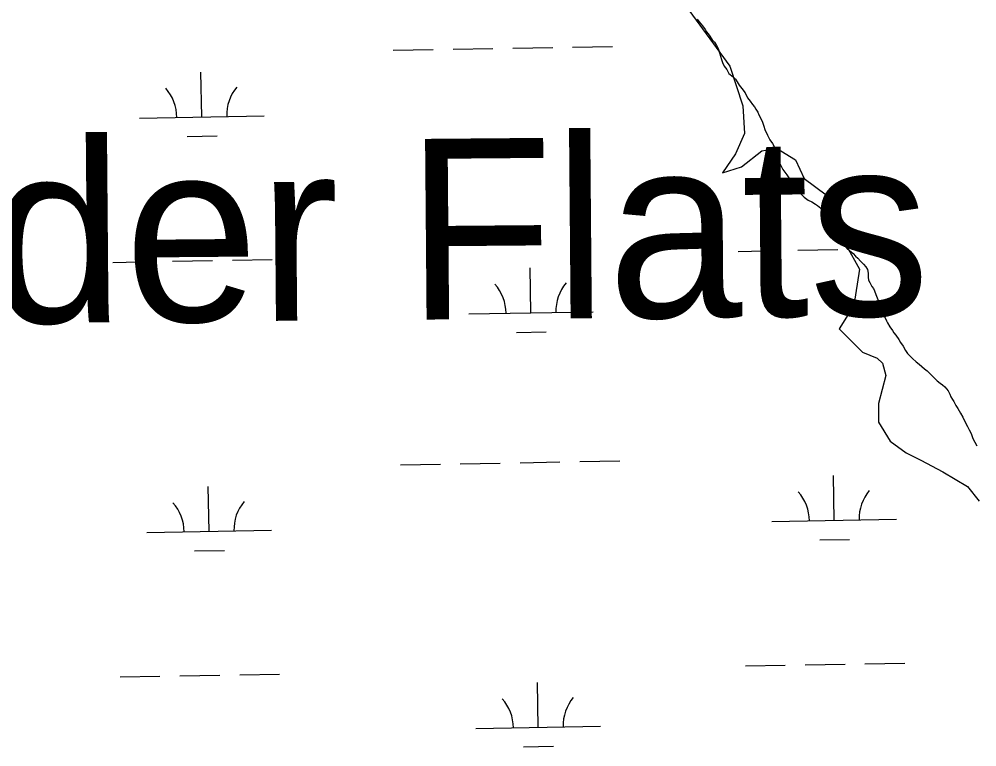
# Model space of a CAD drawing. Extents: x 3903937 to 3942190, y 260677 to 286651.
# Drawn here: x 3924400 to 3925169, y 280316 to 280900 of the extents above; entities that cross this region are included whole.
import ezdxf

# ---------------------------------------------------------------- set-up
doc = ezdxf.new("R2010")
doc.units = 0
for name, color, linetype in [('V-RIVR-EDGE', 7, 'Continuous'), ('V-TOPO-GNAM-IDEN', 7, 'Continuous'), ('V-WETL-SWMP', 7, 'Continuous')]:
    doc.layers.add(name, color=color, linetype=linetype)

msp = doc.modelspace()

# ---------------------------------------------------------------- linework, layer by layer
at = {"layer": 'V-RIVR-EDGE'}
for points in [[(3924935.66, 280910.6), (3924970.79, 280862.59), (3924981.33, 280830.98), (3924982.5, 280808.73), (3924975.47, 280792.34), (3924964.93, 280777.12), (3924980.15, 280781.8), (3924996.55, 280794.68), (3925008.26, 280797.02), (3925023.48, 280787.66), (3925030.5, 280772.44), (3925048.06, 280759.56), (3925055.09, 280741.99), (3925055.09, 280729.11), (3925064.46, 280718.58), (3925074.99, 280699.84), (3925070.31, 280670.57), (3925058.6, 280651.84), (3925077.34, 280633.1), (3925089.04, 280628.42), (3925093.48, 280624.48)], [(3925093.5, 280624.46), (3925096.07, 280614.37), (3925090.22, 280592.12), (3925090.22, 280576.9), (3925099.58, 280561.68), (3925112.46, 280552.31), (3925124.17, 280546.46), (3925141.73, 280537.09), (3925161.64, 280525.38), (3925171.01, 280513.68)]]:
    msp.add_lwpolyline(points, dxfattribs=at)
at = {"layer": 'V-WETL-SWMP'}
for p, q in [((3924944.49, 280900.43), (3924946.3, 280898.4)), ((3924946.3, 280898.4), (3924948.88, 280895.1)), ((3924948.88, 280895.1), (3924950.95, 280892.05)), ((3924950.95, 280892.05), (3924952.24, 280890.27)), ((3924952.24, 280890.27), (3924954.31, 280887.48)), ((3924954.31, 280887.48), (3924956.64, 280883.92)), ((3924956.64, 280883.92), (3924958.44, 280881.89)), ((3924700.67, 280875.43), (3924732.66, 280876)), ((3924748.66, 280876.28), (3924780.65, 280876.84)), ((3924796.65, 280877.12), (3924828.65, 280877.69)), ((3924844.64, 280877.97), (3924876.64, 280878.53)), ((3924958.44, 280881.89), (3924960.25, 280879.35)), ((3924960.25, 280879.35), (3924961.55, 280876.81)), ((3924961.55, 280876.81), (3924962.6, 280873.5)), ((3924962.6, 280873.5), (3924964.18, 280868.15)), ((3924964.18, 280868.15), (3924964.96, 280865.6)), ((3924964.96, 280865.6), (3924966.27, 280862.8)), ((3924966.27, 280862.8), (3924968.33, 280860)), ((3924546.99, 280821.98), (3924546.36, 280857.97)), ((3924968.33, 280860), (3924970.15, 280856.95)), ((3924970.15, 280856.95), (3924973.49, 280854.17)), ((3924973.49, 280854.17), (3924975.29, 280852.4)), ((3924975.29, 280852.4), (3924976.85, 280850.11)), ((3924976.85, 280850.11), (3924978.4, 280847.57)), ((3924978.4, 280847.57), (3924980.47, 280844.78)), ((3924980.47, 280844.78), (3924983.05, 280841.22)), ((3924983.05, 280841.22), (3924985.13, 280837.41)), ((3924985.13, 280837.41), (3924987.19, 280834.61)), ((3924987.19, 280834.61), (3924989, 280832.07)), ((3924989, 280832.07), (3924990.55, 280830.04)), ((3924990.55, 280830.04), (3924991.59, 280828.26)), ((3924497, 280821.1), (3924596.98, 280822.86)), ((3924991.59, 280828.26), (3924993.4, 280825.72)), ((3924993.4, 280825.72), (3924994.18, 280823.69)), ((3924994.18, 280823.69), (3924996, 280820.12)), ((3924996, 280820.12), (3924997.04, 280817.83)), ((3924997.04, 280817.83), (3924998.09, 280814.52)), ((3924998.09, 280814.52), (3924998.88, 280811.97)), ((3924535.26, 280806.34), (3924559.26, 280806.76)), ((3924998.88, 280811.97), (3925000.96, 280807.39)), ((3925000.96, 280807.39), (3925003.04, 280803.58)), ((3925003.04, 280803.58), (3925005.1, 280800.78)), ((3925005.1, 280800.78), (3925006.14, 280798.75)), ((3925006.14, 280798.75), (3925007.72, 280793.65)), ((3925007.72, 280793.65), (3925008.5, 280791.36)), ((3925008.5, 280791.36), (3925009.3, 280788.04)), ((3925009.3, 280788.04), (3925010.08, 280786.01)), ((3925010.08, 280786.01), (3925011.64, 280783.46)), ((3925011.64, 280783.46), (3925013.46, 280779.65)), ((3925013.46, 280779.65), (3925016.56, 280775.59)), ((3925016.56, 280775.59), (3925018.11, 280773.04)), ((3925018.11, 280773.04), (3925019.4, 280771.27)), ((3925019.4, 280771.27), (3925020.44, 280769.23)), ((3925020.44, 280769.23), (3925022.51, 280766.18)), ((3925022.51, 280766.18), (3925025.35, 280762.63)), ((3925025.35, 280762.63), (3925028.96, 280759.08)), ((3925028.96, 280759.08), (3925030.5, 280757.56)), ((3925030.5, 280757.56), (3925033.59, 280755.29)), ((3925033.59, 280755.29), (3925036.67, 280753.78)), ((3925036.67, 280753.78), (3925039.49, 280752.02)), ((3925039.49, 280752.02), (3925041.29, 280751.01)), ((3925041.29, 280751.01), (3925043.86, 280748.73)), ((3925043.86, 280748.73), (3925045.42, 280745.93)), ((3925045.42, 280745.93), (3925045.95, 280743.89)), ((3925045.95, 280743.89), (3925046.47, 280741.85)), ((3925046.47, 280741.85), (3925047.01, 280739.3)), ((3925047.01, 280739.3), (3925048.05, 280736.76)), ((3925048.05, 280736.76), (3925049.35, 280734.21)), ((3925049.35, 280734.21), (3925051.16, 280731.42)), ((3925051.16, 280731.42), (3925052.45, 280729.64)), ((3925052.45, 280729.64), (3925054.77, 280726.85)), ((3925054.77, 280726.85), (3925056.32, 280725.33)), ((3925056.32, 280725.33), (3925058.12, 280723.56)), ((3925058.12, 280723.56), (3925060.44, 280721.02)), ((3924977.46, 280714.11), (3925009.45, 280714.67)), ((3925025.45, 280714.95), (3925057.44, 280715.51)), ((3925060.44, 280721.02), (3925063.02, 280718.49)), ((3925063.02, 280718.49), (3925064.82, 280716.71)), ((3925064.82, 280716.71), (3925066.88, 280714.69)), ((3925066.88, 280714.69), (3925069.71, 280712.41)), ((3924523.62, 280706.12), (3924555.61, 280706.68)), ((3924571.61, 280706.96), (3924603.61, 280707.53)), ((3925069.71, 280712.41), (3925071.78, 280710.13)), ((3925071.78, 280710.13), (3925073.58, 280708.61)), ((3925073.58, 280708.61), (3925075.64, 280706.33)), ((3924475.62, 280705.27), (3924507.62, 280705.84)), ((3924811.23, 280664.74), (3924810.6, 280700.74)), ((3925075.64, 280706.33), (3925078.21, 280703.8)), ((3925078.21, 280703.8), (3925080.02, 280701.77)), ((3925080.02, 280701.77), (3925081.32, 280699.48)), ((3925081.32, 280699.48), (3925081.85, 280696.67)), ((3925081.85, 280696.67), (3925081.88, 280693.35)), ((3925081.88, 280693.35), (3925082.15, 280691.06)), ((3925082.15, 280691.06), (3925083.19, 280689.02)), ((3925083.19, 280689.02), (3925084.75, 280685.97)), ((3925084.75, 280685.97), (3925086.04, 280684.19)), ((3925086.04, 280684.19), (3925087.08, 280682.41)), ((3925087.08, 280682.41), (3925088.13, 280679.35)), ((3925088.13, 280679.35), (3925089.69, 280675.53)), ((3925089.69, 280675.53), (3925090.22, 280673.49)), ((3925090.22, 280673.49), (3925091, 280671.46)), ((3925091, 280671.46), (3925091.79, 280669.42)), ((3925091.79, 280669.42), (3925092.32, 280667.12)), ((3924761.24, 280663.86), (3924861.23, 280665.62)), ((3925092.32, 280667.12), (3925093.35, 280665.34)), ((3925093.35, 280665.34), (3925094.66, 280662.29)), ((3925094.66, 280662.29), (3925096.48, 280658.47)), ((3925096.48, 280658.47), (3925097.51, 280656.69)), ((3925097.51, 280656.69), (3925099.33, 280653.64)), ((3925099.33, 280653.64), (3925101.4, 280650.59)), ((3924799.51, 280649.1), (3924823.5, 280649.53)), ((3925101.4, 280650.59), (3925102.43, 280648.81)), ((3925102.43, 280648.81), (3925103.98, 280646.78)), ((3925103.98, 280646.78), (3925106.57, 280643.23)), ((3925106.57, 280643.23), (3925107.86, 280640.94)), ((3925107.86, 280640.94), (3925109.93, 280637.89)), ((3925109.93, 280637.89), (3925111.75, 280634.58)), ((3925111.75, 280634.58), (3925113.56, 280632.04)), ((3925113.56, 280632.04), (3925115.36, 280630.27)), ((3925115.36, 280630.27), (3925117.42, 280628.24)), ((3925117.42, 280628.24), (3925120.51, 280625.46)), ((3925120.51, 280625.46), (3925122.83, 280623.44)), ((3925122.83, 280623.44), (3925124.89, 280621.66)), ((3925124.89, 280621.66), (3925127.2, 280619.89)), ((3925127.2, 280619.89), (3925129.26, 280618.12)), ((3925129.26, 280618.12), (3925131.32, 280616.1)), ((3925131.32, 280616.1), (3925133.38, 280614.07)), ((3925133.38, 280614.07), (3925135.44, 280612.04)), ((3925135.44, 280612.04), (3925137.24, 280610.27)), ((3925137.24, 280610.27), (3925139.56, 280608.25)), ((3925139.56, 280608.25), (3925141.62, 280606.99)), ((3925141.62, 280606.99), (3925143.42, 280605.47)), ((3925143.42, 280605.47), (3925146, 280602.17)), ((3925146, 280602.17), (3925147.55, 280599.37)), ((3925147.55, 280599.37), (3925148.34, 280597.33)), ((3925148.34, 280597.33), (3925149.63, 280595.3)), ((3925149.63, 280595.3), (3925150.67, 280593.52)), ((3925150.67, 280593.52), (3925152.23, 280590.47)), ((3925152.23, 280590.47), (3925153.78, 280587.93)), ((3925153.78, 280587.93), (3925155.86, 280584.37)), ((3925155.86, 280584.37), (3925157.93, 280581.06)), ((3925157.93, 280581.06), (3925159.75, 280576.99)), ((3925159.75, 280576.99), (3925161.57, 280573.43)), ((3925161.57, 280573.43), (3925162.87, 280570.88)), ((3925162.87, 280570.88), (3925164.42, 280567.83)), ((3925164.42, 280567.83), (3925165.99, 280564.01)), ((3925165.99, 280564.01), (3925167.55, 280560.96)), ((3925167.55, 280560.96), (3925169.1, 280558.16)), ((3924850.5, 280545.34), (3924882.49, 280545.91)), ((3924706.52, 280542.81), (3924738.51, 280543.37)), ((3924754.51, 280543.66), (3924786.51, 280544.22)), ((3924802.51, 280544.5), (3924834.5, 280545.06)), ((3925054.68, 280498.19), (3925054.04, 280534.18)), ((3924552.84, 280489.36), (3924552.21, 280525.35)), ((3925004.68, 280497.31), (3925104.67, 280499.07)), ((3924502.85, 280488.48), (3924602.84, 280490.24)), ((3925042.95, 280482.55), (3925066.94, 280482.97)), ((3924541.12, 280473.72), (3924565.11, 280474.14)), ((3925079.3, 280383.17), (3925111.29, 280383.74)), ((3924983.31, 280381.48), (3925015.31, 280382.05)), ((3925031.3, 280382.33), (3925063.3, 280382.89)), ((3924481.48, 280372.65), (3924513.47, 280373.21)), ((3924529.47, 280373.49), (3924561.47, 280374.06)), ((3924577.46, 280374.34), (3924609.46, 280374.9)), ((3924817.09, 280332.12), (3924816.46, 280368.11)), ((3924767.1, 280331.24), (3924867.08, 280333)), ((3924805.36, 280316.48), (3924829.36, 280316.9))]:
    msp.add_line(p, q, dxfattribs=at)
for centre, start, end in [((3924491.75, 280821.48), 0.23658, 41.78024), ((3924602.22, 280823.43), 140.23658, 181.78024), ((3924755.99, 280664.25), 0.23658, 41.78024), ((3924866.46, 280666.19), 140.23658, 181.78024), ((3925109.9, 280499.64), 140.23658, 181.78024), ((3924999.43, 280497.69), 0.23658, 41.78024), ((3924497.6, 280488.86), 0.23658, 41.78024), ((3924608.07, 280490.8), 140.23658, 181.78024), ((3924761.85, 280331.62), 0.23658, 41.78024), ((3924872.31, 280333.57), 140.23658, 181.78024)]:
    msp.add_arc(centre, 35.25, start, end, dxfattribs=at)

# ---------------------------------------------------------------- texts
at = {"layer": 'V-TOPO-GNAM-IDEN'}
msp.add_text('Wilder Flats', height=144.9997, rotation=0.48712, dxfattribs=at).set_placement((3924108.29, 280654.09))

doc.saveas('drawing.dxf')
